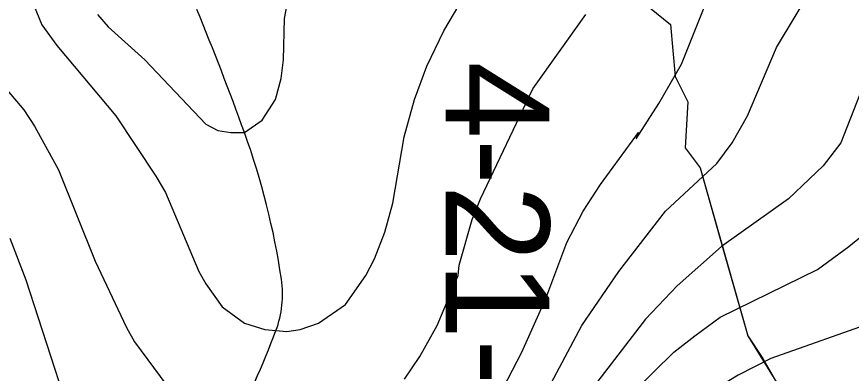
# Model space of a CAD drawing. Extents: x -510989 to -501240, y -1184665 to -1176089.
# Drawn here: x -503446.5 to -503043.7, y -1180562.1 to -1180390.1 of the extents above; entities that cross this region are included whole.
import ezdxf

# ---------------------------------------------------------------- set-up
doc = ezdxf.new("R2010")
doc.units = 0
for name, color, linetype in [('lesni_pozemek', 7, 'Continuous'), ('NAVRH_rozvodnice', 7, 'Continuous'), ('popis', 7, 'Continuous'), ('STAV_povodi', 7, 'Continuous'), ('STAV_zaplavove_uzemi', 7, 'Continuous'), ('vrstevnice_01', 7, 'Continuous'), ('vrstevnice_02', 7, 'Continuous')]:
    doc.layers.add(name, color=color, linetype=linetype)

msp = doc.modelspace()

# ---------------------------------------------------------------- linework, layer by layer
at = {"layer": 'lesni_pozemek'}
msp.add_lwpolyline([(-503144.52, -1180382.88), (-503130.97, -1180393.89), (-503128.71, -1180418.97), (-503122.63, -1180431.13), (-503123.88, -1180453.38), (-503116.73, -1180463.03), (-503093.71, -1180544.11), (-503086.44, -1180554.98), (-503079.71, -1180566.75), (-503109.73, -1180581.48), (-503149.35, -1180623.12), (-503220.04, -1180686.7), (-503270.12, -1180729.99), (-503310.22, -1180764.03), (-503328.24, -1180791.24), (-503334.53, -1180794.95), (-503433.41, -1180812.64), (-503498.1, -1180816.62)], dxfattribs=at)
at = {"layer": 'NAVRH_rozvodnice'}
msp.add_arc((-275641.88, -788163.6), 453366.24, 239.8750496, 239.9272145, dxfattribs=at)
at = {"layer": 'popis'}
msp.add_lwpolyline([(-503144.52, -1180382.88), (-503130.97, -1180393.89), (-503128.71, -1180418.97), (-503122.63, -1180431.13), (-503123.88, -1180453.38), (-503116.73, -1180463.03), (-503105.22, -1180503.57), (-503093.71, -1180544.11), (-503079.71, -1180566.75), (-503076.31, -1180573.62), (-503075.03, -1180576.31), (-503092.21, -1180583.62), (-503101.83, -1180590.36), (-503115.54, -1180602.91), (-503129.98, -1180621.84), (-503109.18, -1180647.85), (-503098.48, -1180660.59), (-503093.68, -1180666.52), (-503078.67, -1180671.16), (-503072.31, -1180674.9), (-503064.27, -1180682.46), (-503063.48, -1180682.17), (-503043.72, -1180674.88)], dxfattribs=at)
at = {"layer": 'STAV_povodi'}
for centre, radius, start, end in [((-275641.88, -788163.6), 453366.24, 239.8750496, 239.9272145), ((-504655.95, -1180922.53), 1402.78, 19.85893, 22.45595), ((-503681.83, -1180570.7), 367.07, 8.4477, 19.8589), ((-503367.68, -1180524.04), 49.48, 339.3352, 8.4477), ((-503737.3, -1180384.63), 444.51, 325.5633, 339.3352)]:
    msp.add_arc(centre, radius, start, end, dxfattribs=at)
at = {"layer": 'STAV_zaplavove_uzemi'}
for points in [[(-504540.1, -1180857.4), (-504577.6, -1180869.9), (-504578.56, -1180860.28), (-504550.67, -1180843.94), (-504523.75, -1180837.2), (-504478.55, -1180823.74), (-504444.9, -1180804.51), (-504446.82, -1180793.93), (-504446.82, -1180779.51), (-504445.86, -1180755.47), (-504441.05, -1180745.85), (-504426.63, -1180754.51), (-504417.97, -1180766.04), (-504413.17, -1180777.58), (-504398.74, -1180788.16), (-504367.97, -1180786.24), (-504329.51, -1180770.85), (-504283.35, -1180754.51), (-504262.2, -1180724.7), (-504238.16, -1180694.89), (-504218.92, -1180663.15), (-504185.27, -1180631.42), (-504166.04, -1180606.42), (-504143.92, -1180591.03), (-504113.15, -1180572.76), (-504085.26, -1180570.84), (-504067.95, -1180564.11), (-504042.95, -1180584.3), (-504041.99, -1180609.3), (-504034.29, -1180620.84), (-504019.87, -1180632.38), (-503985.25, -1180627.57), (-503970.83, -1180622.77), (-503966.98, -1180607.38), (-503969.87, -1180574.69), (-503950.64, -1180559.3), (-503899.67, -1180566.99), (-503832.36, -1180592), (-503773.38, -1180619.38), (-503737.54, -1180645.61), (-503699.95, -1180679.7), (-503682.47, -1180704.18), (-503669.35, -1180719.04), (-503664.11, -1180725.16), (-503685.09, -1180722.54), (-503689.46, -1180721.66), (-503691.21, -1180741.77), (-503665.86, -1180776.74), (-503654.49, -1180807.33), (-503622.15, -1180837.93), (-503605.54, -1180857.16), (-503581.94, -1180873.77), (-503569.7, -1180887.76), (-503551.34, -1180899.12), (-503533.86, -1180905.24), (-503519.87, -1180914.86), (-503521.62, -1180886.01), (-503509.38, -1180869.4), (-503486.65, -1180862.41), (-503463.92, -1180863.28), (-503442.94, -1180864.15), (-503421.09, -1180871.15), (-503407.1, -1180879.02), (-503403.6, -1180885.13), (-503432.45, -1180912.23), (-503450.81, -1180934.96), (-503458.68, -1180948.07), (-503460.51, -1180958), (-503445.13, -1180968.57), (-503429.74, -1180958.96), (-503410.51, -1180930.11), (-503389.35, -1180907.03), (-503369.16, -1180886.84), (-503347.04, -1180874.34), (-503333.58, -1180868.57), (-503300.89, -1180867.61), (-503271.08, -1180854.15), (-503218.19, -1180816.64), (-503177.8, -1180772.41), (-503136.45, -1180737.79), (-503127.8, -1180727.21), (-503108.57, -1180722.41), (-503094.14, -1180728.18), (-503074.91, -1180728.18), (-503051.83, -1180714.71), (-503035.48, -1180702.21), (-503022.02, -1180736.83), (-503014.33, -1180767.6), (-503006.64, -1180784.91), (-502997.02, -1180789.72), (-502932.59, -1180779.14)], [(-503467.11, -1180958.89), (-503446.16, -1180976.27), (-503422.56, -1181000.75), (-503413.82, -1180964.9), (-503405.08, -1180934.31), (-503373.61, -1180894.97), (-503323.78, -1180883.6), (-503227.62, -1180870.49), (-503138.45, -1180849.51), (-503112.23, -1180846.02), (-503065.02, -1180821.54), (-503029.18, -1180810.17), (-502993.77, -1180796.84), (-502936.08, -1180789.15), (-502875.5, -1180775.69), (-502836.07, -1180734.34), (-502817.61, -1180686.88), (-502812.32, -1180643.52), (-502796.45, -1180601.21), (-502773.18, -1180571.59), (-502747.8, -1180553.61)]]:
    msp.add_spline(points, degree=3, dxfattribs=at)
at = {"layer": 'vrstevnice_01'}
for points in [[(-503441.31, -1180377), (-503434.41, -1180394), (-503427.19, -1180404), (-503398.69, -1180438), (-503379.41, -1180467), (-503374.69, -1180475), (-503358.59, -1180513), (-503355.19, -1180519), (-503347.31, -1180530), (-503336.5, -1180538), (-503326.69, -1180541), (-503316.09, -1180542), (-503309.69, -1180541), (-503300.91, -1180538), (-503287.81, -1180529), (-503278, -1180515), (-503273.91, -1180507), (-503268.81, -1180494), (-503265, -1180480), (-503259.59, -1180448), (-503254.59, -1180430), (-503248.59, -1180414), (-503240.31, -1180397), (-503223.31, -1180368)], [(-503216.31, -1180578), (-503202.81, -1180552), (-503191.19, -1180526), (-503181, -1180499), (-503173.19, -1180484), (-503164.81, -1180471), (-503146.41, -1180446), (-503147.59, -1180449), (-503136.69, -1180432), (-503125.69, -1180413), (-503109, -1180371)], [(-503039.81, -1180428), (-503048.81, -1180451), (-503057.31, -1180462), (-503074, -1180478), (-503106.41, -1180501), (-503127.81, -1180520), (-503143, -1180536), (-503167.69, -1180568), (-503200.81, -1180621), (-503209.19, -1180632), (-503224.09, -1180648), (-503237.5, -1180660), (-503249.81, -1180668), (-503283.91, -1180685), (-503316.5, -1180699), (-503335.59, -1180705), (-503356.19, -1180710), (-503372.81, -1180711), (-503390.81, -1180710), (-503420.5, -1180703), (-503434.09, -1180697), (-503446.19, -1180688), (-503469.31, -1180664)], [(-503449.81, -1180497), (-503442.09, -1180517), (-503424.19, -1180572)], [(-503031.55, -1180536.98), (-503082.5, -1180555), (-503098.41, -1180563), (-503124.59, -1180579), (-503139.41, -1180590), (-503155.09, -1180606), (-503181.09, -1180642), (-503193.5, -1180657), (-503211.41, -1180675), (-503226, -1180687), (-503240.69, -1180697), (-503263.69, -1180710), (-503312.41, -1180734), (-503341.59, -1180746), (-503364.59, -1180754), (-503379.69, -1180756), (-503411.59, -1180753), (-503428.19, -1180750), (-503441.5, -1180746), (-503490.81, -1180725)]]:
    msp.add_lwpolyline(points, dxfattribs=at)
at = {"layer": 'vrstevnice_02'}
for points in [[(-503453.09, -1180611), (-503445.09, -1180628), (-503431.41, -1180647), (-503420.69, -1180659), (-503407.59, -1180668), (-503394.41, -1180674), (-503378.81, -1180679), (-503364.91, -1180680), (-503341.69, -1180676), (-503285.91, -1180660), (-503257.81, -1180647), (-503234.5, -1180630), (-503220.59, -1180615), (-503208, -1180598), (-503191.31, -1180572), (-503173.81, -1180539), (-503155.91, -1180513), (-503133.41, -1180484), (-503108.69, -1180461), (-503101.19, -1180451), (-503093.81, -1180438), (-503079.91, -1180405), (-503043.81, -1180345)], [(-503407.5, -1180389), (-503402.31, -1180395), (-503384.69, -1180411), (-503355.19, -1180442), (-503349.41, -1180445), (-503343.19, -1180446), (-503336.59, -1180446), (-503328, -1180440), (-503321.59, -1180430), (-503318.81, -1180420), (-503317.69, -1180411), (-503317.19, -1180391), (-503315, -1180379)], [(-503259.31, -1180565), (-503252, -1180554), (-503243.59, -1180539), (-503233.41, -1180515), (-503232.91, -1180510), (-503226.69, -1180488), (-503222.69, -1180478), (-503197.5, -1180425), (-503171.81, -1180389)], [(-503459.31, -1180416), (-503443, -1180435), (-503437.91, -1180443), (-503426.31, -1180464), (-503408.59, -1180508), (-503393.5, -1180540), (-503389.59, -1180547), (-503374, -1180568)], [(-503466.81, -1180708), (-503442.5, -1180720), (-503417.41, -1180730), (-503392, -1180735), (-503379.69, -1180735), (-503366.81, -1180734), (-503348.5, -1180730), (-503332.81, -1180724), (-503288.59, -1180706), (-503244.59, -1180684), (-503232.81, -1180676), (-503224.81, -1180670), (-503207.81, -1180653), (-503194.5, -1180637), (-503148.81, -1180571), (-503129.31, -1180552), (-503119.19, -1180544), (-503107, -1180535), (-503060.09, -1180512), (-503044.91, -1180501), (-503032.69, -1180491), (-503026.37, -1180480.1)]]:
    msp.add_lwpolyline(points, dxfattribs=at)

# ---------------------------------------------------------------- texts
at = {"layer": 'STAV_povodi'}
msp.add_text('4-21-08-057', height=50, rotation=270, dxfattribs=at).set_placement((-503239.43, -1180411.79))

doc.saveas('drawing.dxf')
